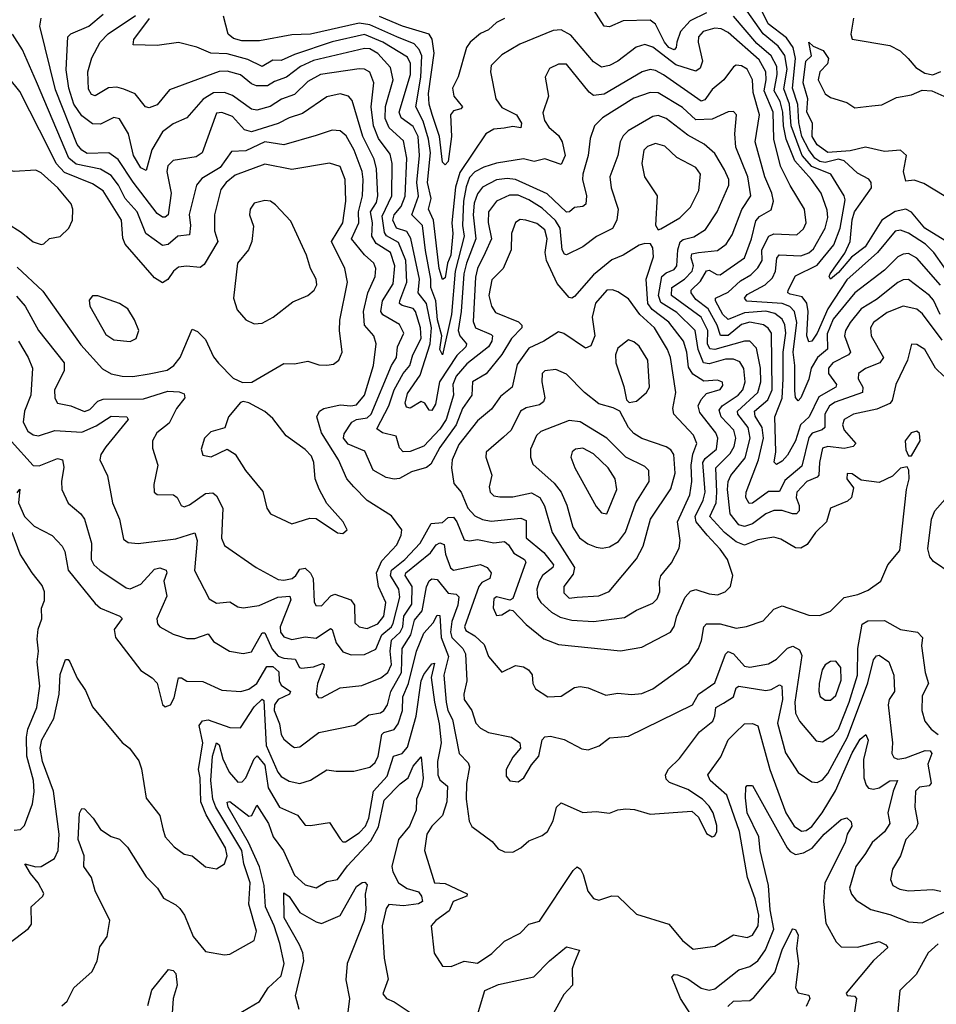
# Model space of a CAD drawing. Extents: x 1603745 to 1745082, y 385868 to 533966.
# Tile 459 of 646: x 1713995 to 1717398, y 455054 to 458709. Entities that reach past the tile are written whole.
import ezdxf

# ---------------------------------------------------------------- set-up
doc = ezdxf.new("R2010")
doc.units = 0

msp = doc.modelspace()

# ---------------------------------------------------------------- linework, layer by layer
at = {"layer": '0CON20XD'}
for points in [[(1716545, 458734.1), (1716484.2, 458705), (1716448.3, 458665), (1716434.2, 458625.8), (1716432.5, 458605), (1716425, 458596.3), (1716405, 458605.1), (1716388.6, 458625), (1716355, 458692.8), (1716335, 458707.5), (1716235.2, 458704.8), (1716185, 458682.7), (1716165, 458684.4), (1716125, 458747.1)], [(1717156.9, 458085), (1717155.5, 458105), (1717147.3, 458117.3), (1717105, 458139.6), (1717055.1, 458185.1), (1717035, 458190.5), (1716985, 458178.9), (1716965, 458182.1), (1716947.2, 458195), (1716925, 458225.4), (1716899, 458275), (1716887.7, 458327.7), (1716883.4, 458393.4), (1716864.2, 458455), (1716874.4, 458564.4), (1716866.6, 458605), (1716841.1, 458641.1), (1716773.8, 458693.8), (1716747, 458747)], [(1713965, 457143.1), (1714045, 457053.8), (1714067.5, 457052.5), (1714135, 457080), (1714154, 457075), (1714158.3, 457048.3), (1714149.7, 456995), (1714151.6, 456965), (1714174.3, 456914.3), (1714222.5, 456875), (1714235.4, 456855), (1714260.9, 456765), (1714260.5, 456705), (1714270, 456685), (1714292.2, 456665), (1714390.3, 456600.3), (1714405, 456596.2), (1714445, 456613.5), (1714495, 456669.1), (1714515, 456674), (1714538.6, 456665), (1714540.9, 456655), (1714529.5, 456625), (1714540.6, 456569.4), (1714504, 456485), (1714506, 456466), (1714514.7, 456454.7), (1714565, 456427.2), (1714615, 456411.5), (1714645, 456411.1), (1714695, 456428.9), (1714715, 456400), (1714774.3, 456365), (1714824.6, 456355.4), (1714855, 456361.8), (1714895, 456432.5), (1714905, 456432.5), (1714932.3, 456372.3), (1714955, 456346.7), (1714975, 456338.3), (1715017.8, 456335), (1715033.9, 456303.9), (1715041.3, 456301.3), (1715085, 456306.7), (1715118.6, 456318.6), (1715124.6, 456314.6), (1715124.2, 456305), (1715113.3, 456276.7), (1715100.2, 456245), (1715095.5, 456205.5), (1715103, 456193), (1715115, 456191.1), (1715185, 456228.5), (1715265, 456237.8), (1715335, 456266.1), (1715361.6, 456285), (1715375.4, 456315), (1715370.8, 456365), (1715374.9, 456405), (1715407.8, 456435), (1715416.7, 456455), (1715421.1, 456495), (1715450.9, 456539.1), (1715451.8, 456605), (1715425.8, 456645), (1715427.8, 456655), (1715520.1, 456729.9), (1715540.5, 456759.5), (1715555, 456767.3), (1715570.3, 456760.3), (1715575.4, 456725), (1715594.3, 456674.3), (1715605, 456665.2), (1715705, 456686.7), (1715730.4, 456675), (1715744.7, 456655), (1715739.6, 456635), (1715711, 456619), (1715699, 456605), (1715645.8, 456455), (1715651.3, 456441.3), (1715685, 456421.9), (1715719.7, 456389.7), (1715735.4, 456345), (1715785, 456286.7), (1715835, 456311.9), (1715865, 456306.7), (1715884.2, 456295), (1715896.9, 456276.9), (1715899.7, 456245), (1715909.4, 456225), (1715955, 456194.8), (1716005, 456197.6), (1716055, 456230), (1716075, 456233.2), (1716105, 456228.5), (1716171.4, 456201.4), (1716215, 456209.1), (1716266.6, 456203.4), (1716305, 456207.8), (1716345.5, 456224.5), (1716478.8, 456321.2), (1716514.7, 456375), (1716525.9, 456404.1), (1716534.2, 456455), (1716545, 456465.9), (1716595, 456466.2), (1716655, 456449.6), (1716693.4, 456456.6), (1716755, 456477.5), (1716795, 456521.1), (1716825, 456533.3), (1716925, 456498.2), (1716965, 456497.5), (1717005, 456513.3), (1717055.7, 456564.3), (1717106.2, 456575), (1717145, 456590.9), (1717191.5, 456625), (1717217.1, 456685), (1717262, 456738), (1717287.1, 456965), (1717296.9, 457005), (1717296, 457036), (1717289.3, 457049.3), (1717265, 457043.8), (1717235, 457014.3), (1717185, 456990.8), (1717119.1, 456999.1), (1717085, 457022.5), (1717066.2, 457023.8), (1717066, 457005), (1717090.8, 456970.8), (1717082.2, 456935), (1717068.1, 456921.9), (1717005, 456895.6), (1716990, 456845), (1716948.9, 456805), (1716918.8, 456761.2), (1716895, 456747.5), (1716875, 456748.8), (1716820.1, 456780.1), (1716795, 456787.7), (1716735, 456777.4), (1716685, 456758.4), (1716655, 456771.1), (1716611.9, 456805), (1716557.5, 456865), (1716579.9, 456915), (1716582.6, 456955), (1716579.1, 457045), (1716632.1, 457097.9), (1716647, 457125), (1716653.6, 457155), (1716646.2, 457185), (1716599.2, 457235), (1716591, 457259), (1716603.2, 457275), (1716661.7, 457315), (1716679.7, 457335), (1716688.2, 457365), (1716683.7, 457413.7), (1716668.3, 457438.3), (1716645, 457448.3), (1716615, 457448.4), (1716555, 457431.4), (1716533.4, 457435), (1716514.1, 457485), (1716503, 457555), (1716435, 457622), (1716375, 457659.4), (1716366.8, 457685), (1716378.9, 457755), (1716395, 457769.2), (1716425, 457781.9), (1716434.8, 457795), (1716437.6, 457855), (1716446.4, 457883.6), (1716457.6, 457892.4), (1716497.3, 457902.7), (1716540.6, 457929.4), (1716584.7, 457995), (1716627.8, 458095), (1716627.6, 458115), (1716611.8, 458151.8), (1716575, 458212.3), (1716536.2, 458246.2), (1716475, 458280.4), (1716395, 458342.4), (1716365, 458352.9), (1716345, 458349.1), (1716253.3, 458296.7), (1716235, 458278.2), (1716223.6, 458255), (1716215, 458204.2), (1716185.8, 458125), (1716190.7, 458085), (1716216.5, 458005), (1716211.6, 457965), (1716195, 457934.1), (1716136.4, 457903.6), (1716085.8, 457865), (1716025, 457836.2), (1716018, 457838), (1716008.7, 457855), (1716000.9, 457935), (1715983.9, 457963.9), (1715935, 458009.4), (1715885, 458040), (1715845, 458057.4), (1715813.2, 458056.8), (1715765.1, 458034.9), (1715735.6, 457995), (1715734.5, 457955.5), (1715746.7, 457895), (1715722.9, 457842.9), (1715694.9, 457785), (1715687.2, 457752.8), (1715678.2, 457588.2), (1715686.5, 457565), (1715745, 457540.7), (1715749.7, 457535), (1715747.1, 457515), (1715734.8, 457495), (1715655, 457431.5), (1715615.7, 457385), (1715602.8, 457355), (1715605.8, 457315), (1715578.5, 457225), (1715555, 457189), (1715495, 457126.1), (1715445, 457105.3), (1715418.8, 457105), (1715405, 457120), (1715392.3, 457162.3), (1715341.9, 457175), (1715320.5, 457190.5), (1715364.7, 457275.3), (1715384.8, 457335.2), (1715418.2, 457395), (1715443.6, 457425), (1715454.7, 457465.3), (1715485.3, 457525), (1715483.4, 457565), (1715464, 457625), (1715455, 457636.3), (1715415, 457647.7), (1715404.8, 457655), (1715405.6, 457665), (1715432.1, 457735), (1715428.5, 457815), (1715401.1, 457881.1), (1715356.5, 457906.5), (1715348.7, 457918.7), (1715340.5, 457979.5), (1715376.3, 458055), (1715377.9, 458175), (1715369.7, 458209.7), (1715327.5, 458267.5), (1715308.5, 458315), (1715300.1, 458385), (1715309, 458475), (1715294.2, 458514.2), (1715275.2, 458525.2), (1715255, 458526), (1715111.1, 458505), (1715065, 458479.4), (1715015, 458431), (1714966.3, 458413.7), (1714925, 458386.3), (1714875, 458372.6), (1714855, 458376.5), (1714785, 458427), (1714755, 458438.7), (1714715, 458437.4), (1714675.8, 458414.2), (1714615.7, 458344.3), (1714565, 458322.8), (1714525, 458292.7), (1714485.3, 458225.3), (1714465, 458149.4), (1714445, 458158.7), (1714417.9, 458205), (1714399.1, 458285), (1714365, 458340.8), (1714345, 458346), (1714295, 458320.8), (1714265, 458322.8), (1714225, 458351.9), (1714195.7, 458395), (1714177.8, 458455), (1714166.9, 458523.1), (1714174.2, 458645), (1714185, 458656.8), (1714251.3, 458685), (1714305, 458728.9)], [(1713990.2, 457515), (1714026.4, 457455), (1714042.1, 457415), (1714035.7, 457315), (1714012.4, 457255), (1714008.4, 457215), (1714025, 457181.2), (1714045, 457167.9), (1714065, 457164.6), (1714125, 457183.8), (1714225, 457177.3), (1714278.9, 457201.1), (1714335, 457236.8), (1714392.9, 457235), (1714397.5, 457225), (1714315, 457123.5), (1714296.4, 457095), (1714291.9, 457075), (1714320.6, 457015), (1714339.5, 456915), (1714365.4, 456855), (1714380.3, 456780.2), (1714397.8, 456767.8), (1714435.3, 456764.7), (1714575, 456781.8), (1714645, 456804.5), (1714653.7, 456775), (1714643.9, 456663.9), (1714698.9, 456558.9), (1714725, 456542.9), (1714775, 456548), (1714805, 456529.6), (1714825, 456525.4), (1714883.9, 456533.9), (1714953.5, 456565), (1714998.3, 456568.3), (1715002, 456555), (1714962.2, 456455), (1714963.4, 456435), (1714975, 456418.4), (1715005, 456408.1), (1715055, 456417.5), (1715095, 456413.2), (1715148.9, 456448.9), (1715155.2, 456445.2), (1715169.3, 456395), (1715195, 456362), (1715225, 456350.8), (1715275, 456352.1), (1715317.6, 456372.4), (1715339.6, 456425), (1715375, 456454.9), (1715381.8, 456468.2), (1715406.1, 456565), (1715402.4, 456595), (1715371.3, 456645), (1715374.9, 456665), (1715425.1, 456704.9), (1715481, 456765), (1715521.9, 456838.1), (1715565, 456842), (1715585, 456860.8), (1715605, 456862.2), (1715618.3, 456845), (1715645, 456778.5), (1715665, 456774.1), (1715695, 456778.8), (1715755, 456766.6), (1715795, 456771.3), (1715809.7, 456759.7), (1715828.8, 456728.8), (1715868.8, 456705), (1715874.1, 456695), (1715825, 456560), (1715815, 456553.8), (1715765, 456566.2), (1715755, 456558.8), (1715752.3, 456525), (1715765, 456497.5), (1715785, 456499.4), (1715815, 456518), (1715825, 456515.8), (1715875, 456463.8), (1715940.1, 456410.1), (1715995, 456389.1), (1716225, 456365.5), (1716305, 456379.6), (1716411.4, 456435), (1716425, 456456), (1716434.8, 456495), (1716465.3, 456565), (1716485, 456587.9), (1716505, 456593.1), (1716555, 456577), (1716585, 456574.3), (1716613.5, 456585), (1716633.1, 456605), (1716641.8, 456645), (1716621.9, 456705), (1716595, 456743.5), (1716546.7, 456795), (1716505.9, 456845), (1716501.9, 456865), (1716532, 456925), (1716539.4, 456955), (1716530.7, 457065), (1716539.6, 457080.4), (1716582, 457115), (1716586.8, 457155), (1716579.6, 457175), (1716520.3, 457250.3), (1716513.5, 457275), (1716525, 457299.4), (1716545, 457321.2), (1716595, 457336.4), (1716605, 457351.2), (1716603.6, 457363.6), (1716585, 457371.2), (1716535, 457366.7), (1716493.3, 457393.3), (1716478.3, 457418.3), (1716471.6, 457475), (1716459.3, 457515), (1716405, 457585.5), (1716342.9, 457632.9), (1716327.2, 457655), (1716320.2, 457745), (1716348.2, 457828.2), (1716345, 457862.5), (1716336.9, 457876.9), (1716315, 457878.1), (1716295, 457871.5), (1716235.2, 457834.8), (1716193, 457817), (1716125, 457761.7), (1716055, 457681.8), (1716045, 457675.4), (1716035, 457677.5), (1715989.7, 457729.7), (1715950.4, 457815), (1715945.5, 457845), (1715953.5, 457895), (1715945, 457928.4), (1715915, 457952), (1715873.8, 457965), (1715853, 457967), (1715835, 457955.6), (1715820.4, 457915), (1715818.8, 457855), (1715789.2, 457785), (1715747.1, 457742.9), (1715737, 457685), (1715745.8, 457645.8), (1715761.4, 457621.4), (1715847, 457587), (1715859.1, 457575), (1715858.6, 457565), (1715820.7, 457525), (1715784.2, 457465.8), (1715726.2, 457393.9), (1715676.1, 457363.9), (1715673.1, 457315), (1715638.4, 457265), (1715615.4, 457205), (1715555, 457120.6), (1715521.6, 457058.4), (1715505, 457046.5), (1715449.3, 457030.7), (1715405, 457006), (1715385, 457003.1), (1715355, 457009.4), (1715306.5, 457036.5), (1715276.7, 457106.7), (1715213.7, 457133.6), (1715196.8, 457155), (1715198.9, 457171.1), (1715227.5, 457215), (1715245, 457224.1), (1715285, 457230.5), (1715299.9, 457245), (1715375.4, 457425), (1715393.3, 457455), (1715398, 457495), (1715420.5, 457545), (1715405, 457577.2), (1715343.4, 457613.4), (1715335.4, 457625.4), (1715341.7, 457665), (1715381.4, 457728.6), (1715387.6, 457795), (1715371.8, 457845), (1715318.3, 457878.3), (1715302.6, 457905), (1715304.7, 457955), (1715296.6, 457995), (1715319.3, 458030.7), (1715324, 458055), (1715319.4, 458155), (1715310.9, 458190.9), (1715269.3, 458275), (1715228.9, 458408.9), (1715215, 458425.5), (1715185, 458433.5), (1715135, 458422.5), (1715045, 458360.2), (1714995, 458344.3), (1714955, 458323.2), (1714855, 458292.3), (1714829.5, 458299.5), (1714785, 458349.1), (1714745, 458364.8), (1714725, 458361.5), (1714672.9, 458215), (1714649.9, 458200.1), (1714565, 458186.2), (1714545, 458166.9), (1714541.7, 458145), (1714557, 458065), (1714546.3, 457985), (1714535, 457975.4), (1714525, 457975.3), (1714505, 457989.3), (1714416.1, 458106.1), (1714360.4, 458190.4), (1714325.3, 458214.7), (1714245, 458212.1), (1714225, 458223.9), (1714208.8, 458245), (1714128.3, 458448.3), (1714069.7, 458685), (1714075, 458714.4)], [(1716515, 457845.1), (1716585, 457852.3), (1716617.8, 457875), (1716639.4, 457910.6), (1716675.6, 458004.4), (1716709, 458055), (1716698.3, 458125), (1716652.9, 458235), (1716649.6, 458285), (1716655.5, 458355), (1716645, 458367.8), (1716625, 458367.3), (1716565, 458339.6), (1716505, 458336.5), (1716455, 458383.3), (1716365, 458437.2), (1716335, 458438.4), (1716275, 458417.2), (1716157.9, 458345), (1716128.2, 458315), (1716112.3, 458267.7), (1716105.3, 458205), (1716085.2, 458134.8), (1716084.3, 458115), (1716098.7, 458055), (1716096, 458024), (1716085, 458015.6), (1716055, 458011.5), (1716035.6, 457995), (1716025, 457994.6), (1715952.9, 458062.9), (1715835.7, 458115.7), (1715805, 458119.5), (1715765, 458113.8), (1715713.1, 458086.9), (1715695, 458062.8), (1715681.7, 458028.3), (1715678.1, 457985), (1715688.8, 457895), (1715653.2, 457805), (1715643.8, 457765), (1715634.3, 457625), (1715623, 457555), (1715628.8, 457535), (1715653.1, 457505), (1715651.3, 457495), (1715618.3, 457461.7), (1715553.8, 457365), (1715538.1, 457281.9), (1715525, 457257.5), (1715515, 457259.2), (1715498.5, 457285), (1715485, 457291.4), (1715445, 457266.2), (1715430.9, 457270.9), (1715425.6, 457285.6), (1715435, 457321.3), (1715481.3, 457388.7), (1715519.1, 457505), (1715523.4, 457565), (1715505.2, 457655.2), (1715474, 457695), (1715479.4, 457745), (1715446.7, 457896.7), (1715432.4, 457922.4), (1715394, 457935), (1715380.5, 457965), (1715384.6, 457985), (1715411.1, 458015), (1715426.5, 458053.5), (1715432.4, 458195), (1715419.5, 458259.5), (1715367.1, 458307.1), (1715351.8, 458341.8), (1715353.2, 458386.8), (1715381.9, 458485), (1715370.9, 458530.9), (1715325, 458582.8), (1715295, 458601.1), (1715275, 458601.8), (1715085, 458557.4), (1715037.2, 458535), (1714984.9, 458495.1), (1714940.9, 458479.1), (1714915, 458463.2), (1714873.5, 458463.5), (1714855, 458470.8), (1714815, 458503.5), (1714765, 458517.5), (1714735, 458516.6), (1714551.6, 458448.4), (1714505, 458393.2), (1714475, 458381.1), (1714462.5, 458385), (1714424, 458434), (1714381.5, 458451.5), (1714355, 458458.6), (1714325, 458455.6), (1714275, 458426), (1714261.1, 458431.1), (1714250.8, 458450.8), (1714248.3, 458515), (1714263.2, 458566.8), (1714293.8, 458625), (1714323.6, 458656.4), (1714425, 458724.8)], [(1717419.2, 457519.2), (1717346.4, 457616.4), (1717325, 457634.2), (1717275, 457645.7), (1717215, 457622.3), (1717165, 457585.3), (1717152.8, 457565), (1717155.3, 457535), (1717201.2, 457455), (1717188.5, 457435), (1717135, 457414.2), (1717109.2, 457395), (1717107.8, 457375), (1717125.2, 457345), (1717123.1, 457325), (1717021.6, 457288.4), (1717001.5, 457275), (1716983.7, 457245), (1716983.8, 457195), (1716974.3, 457185.7), (1716936.5, 457173.5), (1716925, 457157.6), (1716898.2, 457051.8), (1716835, 456998.8), (1716815, 456957), (1716775, 456956.9), (1716715, 456914), (1716702.7, 456912.7), (1716690.4, 456935), (1716691.2, 456955), (1716737.9, 457075), (1716755.8, 457155), (1716751.4, 457195), (1716725, 457237.3), (1716723.3, 457255), (1716772.7, 457297.3), (1716788.3, 457335), (1716786.2, 457545), (1716773.9, 457563.9), (1716756.2, 457576.2), (1716705, 457586.2), (1716675, 457577.8), (1716625, 457536.7), (1716597, 457537), (1716583.6, 457575), (1716550.6, 457635), (1716505, 457670.3), (1716487.1, 457695), (1716488.1, 457705), (1716522.4, 457737.6), (1716545, 457776.9), (1716555, 457779.2), (1716582.4, 457762.4), (1716595, 457761.6), (1716685, 457824.2), (1716711.9, 457895), (1716727.6, 457962.4), (1716741.6, 457978.4), (1716785, 458002.7), (1716793.8, 458035), (1716787.3, 458065), (1716761.2, 458125), (1716725.5, 458255), (1716740.7, 458355), (1716718.3, 458438.3), (1716715.5, 458485), (1716695, 458524.6), (1716675, 458537.8), (1716655, 458540), (1716645, 458534.4), (1716608.8, 458485), (1716565, 458449.5), (1716538.8, 458411.2), (1716525, 458405.8), (1716385, 458503.7), (1716355, 458520.6), (1716335.7, 458524.3), (1716306.2, 458515), (1716165, 458432.4), (1716125, 458427.9), (1716109.5, 458439.5), (1716025, 458543.5), (1715995, 458543.5), (1715961.8, 458528.2), (1715945.5, 458495), (1715958, 458425), (1715936.4, 458363.6), (1715943.4, 458335), (1715959.4, 458309.4), (1715995, 458279.1), (1716009.3, 458255), (1716019.4, 458205), (1716005, 458171.2), (1715945, 458191.7), (1715905, 458182.9), (1715865, 458191.8), (1715765, 458175.9), (1715718.1, 458161.9), (1715685, 458144.5), (1715665, 458122.5), (1715652, 458088), (1715642.8, 458035), (1715639.1, 457945), (1715644.9, 457905), (1715611, 457775), (1715598.4, 457615), (1715565, 457464.4), (1715554.8, 457485), (1715561.4, 457535), (1715545.9, 457594.1), (1715539.8, 457665), (1715521.6, 457715), (1715521.8, 457745), (1715501.6, 457851.5), (1715490.1, 457945), (1715450.6, 457985), (1715476, 458054), (1715469.5, 458105), (1715479.1, 458205), (1715474.4, 458275), (1715455, 458312.3), (1715411.1, 458345), (1715404.2, 458365), (1715445.4, 458505), (1715446.2, 458546.2), (1715435, 458569.8), (1715343.5, 458625), (1715275, 458653.9), (1715155, 458626.3), (1715015, 458580.1), (1714965, 458556.8), (1714935, 458558.1), (1714895, 458534.8), (1714841.5, 458561.5), (1714765, 458582.3), (1714704.2, 458584.2), (1714652.9, 458607.1), (1714585, 458623.7), (1714505, 458612.9), (1714415.8, 458615.8), (1714418.2, 458635), (1714477.4, 458712.6)], [(1715793.8, 458306.1), (1715755, 458301.9), (1715725, 458284.5), (1715628.3, 458141.7), (1715613.3, 458086.7), (1715599.4, 457955), (1715603.3, 457915), (1715595.3, 457835), (1715583.3, 457805), (1715575, 457750), (1715565, 457744.2), (1715552.2, 457785), (1715530.8, 457965), (1715512.8, 458005), (1715522.7, 458045), (1715508.9, 458105), (1715519.8, 458215), (1715513, 458265), (1715492.6, 458332.6), (1715465.4, 458385), (1715484, 458495), (1715488.2, 458575), (1715478.4, 458598.4), (1715458.7, 458618.7), (1715395.5, 458645.5), (1715295, 458690), (1715255, 458695.9), (1715075, 458654.8), (1715005, 458653), (1714885, 458629.8), (1714819.8, 458629.8), (1714789.2, 458639.2), (1714768.9, 458655), (1714751.6, 458721.6)], [(1715526.3, 458356.3), (1715514.9, 458395), (1715513, 458435), (1715533, 458585), (1715526.5, 458636.5), (1715515.4, 458655.4), (1715415.5, 458685), (1715331.1, 458721.1)], [(1715795, 458713.6), (1715765, 458698.4), (1715735, 458670.9), (1715705, 458657.8), (1715667.1, 458625), (1715653.7, 458605), (1715622.8, 458497.2), (1715601.5, 458455), (1715607, 458425), (1715638.8, 458385), (1715632.2, 458377.8), (1715605, 458370.9), (1715594.2, 458355.8), (1715597.8, 458275), (1715585, 458182.5), (1715575, 458170), (1715565, 458180), (1715553.5, 458275), (1715526.3, 458356.3)], [(1717413.2, 457723.2), (1717325, 457823.8), (1717295, 457840.7), (1717275, 457839), (1717255, 457828.4), (1717205, 457778.4), (1717095, 457695.2), (1717015, 457597.1), (1716993, 457543), (1716993.9, 457486.1), (1716956, 457455), (1716932.9, 457415), (1716925, 457374.4), (1716895, 457304.5), (1716885, 457293.5), (1716875, 457305.8), (1716872.2, 457332.2), (1716873, 457425), (1716866.4, 457475), (1716879.5, 457585), (1716870.9, 457625), (1716854.2, 457644.2), (1716825, 457655.5), (1716693.9, 457663.9), (1716685.9, 457675), (1716695, 457688.7), (1716762.5, 457725), (1716789, 457751), (1716801, 457775), (1716806.2, 457823.8), (1716814, 457836), (1716895, 457832.6), (1716925, 457843.8), (1716941.5, 457858.5), (1716984.9, 457935.1), (1716994.5, 457975), (1716992.1, 458002.1), (1716969.8, 458065), (1716934.8, 458115), (1716872.7, 458185), (1716840.1, 458265), (1716829.9, 458315), (1716828.3, 458365), (1716817.5, 458405), (1716795.8, 458445), (1716806.9, 458505), (1716805.5, 458535), (1716785, 458575.2), (1716730.8, 458620.8), (1716645, 458722)], [(1717465, 457735.3), (1717388.3, 457845), (1717357.8, 457875), (1717295, 457915.9), (1717265, 457927.5), (1717245, 457923.3), (1717179.1, 457845), (1717065, 457743.4), (1716994.4, 457635), (1716955, 457545.6), (1716935, 457515.8), (1716925, 457512.9), (1716917.3, 457535), (1716922.3, 457625), (1716917.1, 457657.1), (1716900.2, 457680.2), (1716855, 457689.8), (1716846.2, 457695), (1716847.2, 457705), (1716875, 457758), (1716955, 457797.4), (1717016.8, 457873.2), (1717040.2, 457935), (1717059.7, 458039.7), (1717055.7, 458055), (1717005.8, 458135), (1716935, 458163.6), (1716900.1, 458205), (1716892, 458225), (1716859.2, 458315), (1716852.4, 458395), (1716831.9, 458451.9), (1716843.8, 458525), (1716835.9, 458575.9), (1716810.7, 458610.7), (1716755, 458656), (1716695, 458740.2)], [(1717090.6, 458715), (1717080.7, 458655), (1717085, 458637.1), (1717225, 458613.6), (1717263.3, 458593.3), (1717293.3, 458565), (1717321.9, 458531.9), (1717355, 458510), (1717385.3, 458504.7), (1717415, 458516.9)], [(1717412.4, 457615), (1717387.6, 457667.6), (1717372.4, 457685), (1717295, 457744.2), (1717275, 457743.7), (1717255, 457733.2), (1717175, 457669.6), (1717118.6, 457635), (1717078.4, 457585), (1717060.5, 457555), (1717056.7, 457535), (1717078.8, 457475), (1717071.8, 457465), (1717013.1, 457435), (1716996.9, 457415), (1716997.9, 457395), (1717026.6, 457355), (1717024.7, 457345), (1716961.5, 457308.5), (1716925.3, 457234.7), (1716893.7, 457205), (1716874.5, 457145.5), (1716845, 457092.5), (1716825, 457069.4), (1716805, 457057.9), (1716796.3, 457066.3), (1716801.4, 457105), (1716798, 457235), (1716826, 457304), (1716829.7, 457375), (1716829.2, 457475), (1716838.9, 457545), (1716835.5, 457575.5), (1716825, 457597), (1716798, 457618), (1716765, 457627.4), (1716685, 457620.6), (1716625, 457596.1), (1716604.9, 457614.9), (1716577.4, 457665), (1716578.2, 457675), (1716625, 457697.9), (1716670.7, 457739.3), (1716708.9, 457761.1), (1716735, 457787.6), (1716751.2, 457815), (1716750.3, 457855), (1716776.3, 457905), (1716795, 457913.8), (1716879.6, 457910.4), (1716905, 457932.1), (1716914.7, 457955), (1716908.8, 458005), (1716855, 458093.1), (1716819.6, 458165), (1716794.8, 458265), (1716792.4, 458365), (1716758.7, 458445), (1716766.4, 458485), (1716764.4, 458515), (1716739.7, 458559.7), (1716625, 458661.1), (1716598.6, 458675), (1716575, 458677), (1716532.5, 458665), (1716514.5, 458645.5), (1716513.3, 458625), (1716529.5, 458555), (1716521.6, 458528.4), (1716505, 458517.2), (1716431.1, 458541.1), (1716345, 458607), (1716315, 458616.1), (1716283.3, 458606.7), (1716215.4, 458555), (1716185, 458538.9), (1716155, 458532.1), (1716125, 458552), (1716041, 458651), (1716005, 458670.8), (1715975, 458669.2), (1715851.8, 458618.2), (1715785, 458577.9), (1715745, 458538.6), (1715742.5, 458515), (1715762, 458415), (1715785, 458382.9), (1715839.6, 458355), (1715857.8, 458325), (1715855, 458307.1), (1715825, 458312.7), (1715793.8, 458306.1)], [(1714712.4, 456952.4), (1714725, 456941.5), (1714748.8, 456895), (1714744, 456784), (1714755, 456757.1), (1714872.5, 456675), (1714955, 456631.2), (1714975, 456628.3), (1715006.1, 456633.9), (1715020.3, 456645), (1715035, 456669.6), (1715055, 456672.2), (1715074.2, 456654.2), (1715084, 456635), (1715088.3, 456548.3), (1715094, 456534), (1715115, 456532.9), (1715149.6, 456570.4), (1715164.2, 456575.8), (1715224.8, 456554.8), (1715237.3, 456535), (1715239.3, 456469.3), (1715254.8, 456454.8), (1715285, 456448.4), (1715325, 456466.3), (1715346.4, 456495), (1715354.3, 456545), (1715327.2, 456605), (1715319.5, 456655), (1715339.9, 456700.1), (1715395, 456760), (1715411.4, 456795), (1715414, 456815), (1715375, 456867.5), (1715285, 456924), (1715235.2, 456975.2), (1715208.9, 457005), (1715177.9, 457075), (1715115.5, 457175.5), (1715097.5, 457235), (1715107.3, 457255), (1715123.8, 457265), (1715185, 457278.7), (1715224.8, 457274.8), (1715245, 457279.6), (1715275.2, 457315), (1715308.9, 457425), (1715317.8, 457505), (1715309.7, 457535), (1715274.7, 457575), (1715270.8, 457625), (1715286.8, 457695), (1715314.7, 457755), (1715317.5, 457785), (1715310, 457805), (1715275, 457836.4), (1715226.6, 457895), (1715254.3, 457955), (1715253, 457995), (1715267.4, 458055), (1715269.5, 458115), (1715266, 458145), (1715236.1, 458225), (1715207.3, 458277.3), (1715185, 458295.9), (1715155, 458298.4), (1715095, 458278.3), (1714975, 458244.4), (1714905, 458255.1), (1714835, 458222.1), (1714780.7, 458219.3), (1714739.6, 458160.4), (1714671.1, 458118.9), (1714650.8, 458095), (1714624.4, 457985.6), (1714629, 457945), (1714625, 457910.6), (1714581.4, 457905), (1714546.1, 457873.9), (1714525, 457870.3), (1714462.8, 457915), (1714430.6, 457995), (1714386.8, 458045), (1714361.8, 458095), (1714335, 458131), (1714295, 458154), (1714205, 458172.1), (1714177, 458195), (1714057.7, 458477.7), (1714005, 458596.5), (1713968.4, 458655)], [(1717426.7, 458055), (1717351.1, 458101.1), (1717315, 458112.5), (1717285, 458109.2), (1717275.7, 458145.7), (1717287.5, 458205), (1717265, 458224.4), (1717205, 458218.9), (1717135, 458236.1), (1717077.9, 458222.1), (1716995, 458216.4), (1716955, 458244.8), (1716936.5, 458275), (1716937.5, 458325), (1716917.5, 458365), (1716920.5, 458415), (1716903.4, 458475), (1716913.8, 458555), (1716933.8, 458575), (1716924.1, 458625.9), (1716941.1, 458611.1), (1716977.5, 458595), (1716997.3, 458565), (1716993.1, 458545), (1716965.8, 458515), (1716958.6, 458485), (1716985, 458433.3), (1717005, 458420), (1717065, 458401.2), (1717095, 458381.1), (1717158.6, 458388.6), (1717195, 458393.1), (1717250, 458420), (1717305, 458429.9), (1717345, 458446.8), (1717381.1, 458445), (1717425, 458425.2)], [(1713985, 457789.7), (1714081, 457701), (1714222, 457502), (1714302.8, 457412.8), (1714335, 457394.7), (1714375, 457385.8), (1714415, 457383.9), (1714475, 457394.2), (1714542.5, 457407.5), (1714567.3, 457425), (1714591.2, 457455), (1714635, 457560), (1714655, 457551.5), (1714685, 457521.1), (1714715, 457456.7), (1714733.5, 457433.5), (1714787.7, 457377.7), (1714821.7, 457361.7), (1714856.9, 457363.1), (1714975, 457432.9), (1715015, 457431.4), (1715065, 457440.6), (1715105, 457427.9), (1715135, 457426.2), (1715159.5, 457430.5), (1715180, 457445), (1715192.2, 457475), (1715182.2, 457555), (1715183.7, 457593.6), (1715212.4, 457735), (1715201.9, 457785), (1715152, 457885), (1715194.4, 457955), (1715205.7, 458035), (1715203.5, 458115), (1715184.1, 458164.1), (1715145, 458176.6), (1715005, 458153.1), (1714905, 458172.4), (1714795, 458131.2), (1714760.8, 458105), (1714741, 458079), (1714718.1, 457985), (1714718.1, 457925), (1714730.3, 457885), (1714679.6, 457800.4), (1714665, 457789.2), (1714614.4, 457794.4), (1714585, 457789.6), (1714565.8, 457775), (1714545, 457743.8), (1714525, 457731.8), (1714495, 457750), (1714385.9, 457875.9), (1714378.2, 457898.2), (1714372.5, 457965), (1714305, 458073.2), (1714265, 458100), (1714161.6, 458141.6), (1714130.1, 458175), (1714105, 458225.3), (1713995, 458441.9), (1713955, 458492.9)], [(1716365, 457928.8), (1716375, 457932), (1716445, 457973.8), (1716485, 458012.9), (1716515.9, 458075), (1716522.4, 458135), (1716505, 458159.7), (1716435, 458197.8), (1716389.3, 458239.3), (1716355, 458249.2), (1716325, 458237.5), (1716312.4, 458225), (1716304.2, 458175), (1716314.6, 458125), (1716361.5, 458055), (1716355.8, 457945.8), (1716365, 457928.8)], [(1714075, 457874), (1714085, 457876.2), (1714105, 457896), (1714145, 457904), (1714176.9, 457935), (1714190.5, 457965), (1714192.2, 458005), (1714185.5, 458025), (1714136.1, 458085), (1714075, 458140), (1714055, 458150.4), (1713975, 458144.8), (1713785, 458198.3), (1713725, 458210.5), (1713708.8, 458205), (1713710, 458195), (1713749.4, 458149.4), (1713770.6, 458105), (1713837.6, 458047.6), (1713897.8, 457985), (1714000, 457920), (1714045, 457884.3), (1714075, 457874)], [(1717445, 457878.7), (1717355, 457935.5), (1717305, 457994.7), (1717285, 458005.6), (1717245, 457996.3), (1717196, 457964), (1717133.1, 457865), (1717083.1, 457826.9), (1717035, 457770), (1717005, 457745.8), (1716999.5, 457755), (1717003.1, 457765), (1717057.5, 457842.5), (1717077.9, 457885), (1717085, 457965.7), (1717093.7, 457995), (1717156.9, 458085)], [(1714865, 457580), (1714895, 457581.9), (1714935.3, 457604.7), (1715008.9, 457661.1), (1715065, 457684.5), (1715088.2, 457705), (1715098, 457725), (1715095.3, 457745), (1715074.6, 457785), (1715059.6, 457835), (1715000.9, 457960.9), (1714945, 458022), (1714925.5, 458035.5), (1714905, 458037.8), (1714865, 458027.1), (1714850.8, 458005), (1714848, 457985), (1714862.7, 457942.7), (1714856.5, 457885), (1714844.6, 457855), (1714803.1, 457805), (1714789.1, 457675), (1714802.3, 457632.3), (1714835, 457594.2), (1714865, 457580)], [(1717425, 457385.9), (1717394.6, 457415), (1717355, 457484.5), (1717325, 457503.1), (1717305.9, 457504.1), (1717290.6, 457445), (1717247.3, 457355), (1717233.8, 457295), (1717225, 457283.9), (1717176.7, 457263.3), (1717090.8, 457245), (1717055.4, 457225), (1717050, 457205), (1717056.1, 457185), (1717099.4, 457135), (1717088.8, 457125), (1717055, 457117), (1716995, 457124.3), (1716975, 457117.7), (1716963.7, 457065), (1716961.6, 457018.4), (1716955, 457010), (1716917.1, 456995), (1716879.3, 456955), (1716876.9, 456935), (1716888.1, 456905), (1716888.4, 456885), (1716878.6, 456875), (1716864, 456874), (1716825, 456887.4), (1716795, 456887.1), (1716765, 456874.8), (1716715, 456837.5), (1716685, 456827.1), (1716665, 456833.3), (1716632.3, 456875), (1716622.8, 456965), (1716625.1, 456994.9), (1716635, 457017.2), (1716687.7, 457082.3), (1716706.8, 457155), (1716699.6, 457195), (1716660.7, 457245), (1716659.6, 457255), (1716735.1, 457325), (1716745.9, 457365), (1716745.4, 457415), (1716729.8, 457489.8), (1716705.2, 457515.2), (1716685, 457515.6), (1716575, 457483.9), (1716557.5, 457487.5), (1716548.7, 457505), (1716549.5, 457555), (1716524.2, 457604.1), (1716415.2, 457685), (1716416.3, 457715), (1716463.4, 457745), (1716491.3, 457775), (1716495.8, 457795), (1716487.6, 457825), (1716489.8, 457840.2), (1716515, 457845.1)], [(1716125, 456474.8), (1716240.5, 456489.5), (1716285, 456517.3), (1716345, 456543.2), (1716360.8, 456559.2), (1716370.8, 456585), (1716369.7, 456625), (1716375.2, 456644.8), (1716415, 456693.1), (1716443.4, 456746.6), (1716447.3, 456775), (1716436.5, 456845), (1716482.8, 456945), (1716489.9, 456995), (1716487.9, 457055), (1716494, 457096), (1716508.6, 457135), (1716496.6, 457166.6), (1716422.7, 457245), (1716419.5, 457265), (1716430.3, 457325), (1716410.6, 457455), (1716399.4, 457485), (1716352.1, 457565), (1716297.4, 457615), (1716255, 457672.5), (1716215, 457698.9), (1716195, 457706.2), (1716175, 457704.6), (1716133, 457657), (1716120, 457605), (1716130, 457535), (1716115, 457498.6), (1716095, 457490), (1716015, 457544.4), (1715995, 457550.6), (1715941.1, 457515), (1715885, 457489.7), (1715841.3, 457428.7), (1715822.5, 457345), (1715779.4, 457310.6), (1715746.8, 457263.2), (1715695, 457219.2), (1715625, 457131.9), (1715600.4, 457075), (1715598.4, 457045), (1715607.1, 456987.1), (1715634.3, 456954.3), (1715658.4, 456895), (1715685, 456867.4), (1715713.5, 456853.5), (1715745, 456847.3), (1715855, 456858.1), (1715875, 456850), (1715875.3, 456785), (1715941.2, 456731.2), (1715976.3, 456685), (1715974.2, 456675), (1715935.3, 456645), (1715922.8, 456622.8), (1715914.7, 456595), (1715917.2, 456565), (1715930, 456545), (1715969.3, 456509.3), (1716000.9, 456490.9), (1716045, 456479.2), (1716125, 456474.8)], [(1713982.9, 457682.9), (1714014.8, 457645), (1714064.5, 457554.5), (1714159.4, 457435), (1714160, 457405), (1714124.7, 457335), (1714125, 457303.3), (1714135.3, 457285.3), (1714185, 457275.7), (1714235, 457254.3), (1714255, 457262.2), (1714285, 457292.3), (1714305, 457300.6), (1714455, 457300.9), (1714545, 457329.5), (1714587.4, 457327.4), (1714605, 457320), (1714607.9, 457305), (1714577.1, 457265), (1714549.2, 457210.8), (1714504, 457175), (1714488.2, 457145), (1714487.8, 457117.8), (1714507.6, 457055), (1714493.5, 456983.5), (1714494.3, 456955), (1714505.7, 456945.7), (1714566.2, 456945), (1714580, 456935), (1714594.4, 456905), (1714605, 456900.9), (1714625, 456907.5), (1714685, 456950.4), (1714712.4, 456952.4)], [(1714405, 457514), (1714426.7, 457525), (1714436.7, 457555), (1714421.2, 457595), (1714396.2, 457635), (1714365, 457655.7), (1714285, 457684.3), (1714265, 457684), (1714252.9, 457667.1), (1714255.6, 457645), (1714315, 457540), (1714345, 457520), (1714405, 457514)], [(1716257.7, 457287.7), (1716285, 457293.1), (1716321.9, 457325), (1716332.7, 457345), (1716327.2, 457445), (1716295, 457496.7), (1716275, 457513.3), (1716255, 457520), (1716215, 457488.9), (1716206.7, 457465), (1716207.8, 457435), (1716237.1, 457347.1), (1716247.1, 457297.1), (1716257.7, 457287.7)], [(1716035, 456561.7), (1716065, 456564.8), (1716145, 456570), (1716183.4, 456586.6), (1716285, 456707.1), (1716309.3, 456755), (1716336.7, 456855), (1716412.3, 456967.7), (1716428.3, 457025), (1716422.8, 457095), (1716412.2, 457112.2), (1716395, 457123.6), (1716305, 457154.7), (1716275, 457172.9), (1716255.5, 457195), (1716223.3, 457255), (1716198.2, 457268.2), (1716145, 457282.3), (1716091.3, 457325), (1716025, 457392.9), (1715985, 457410.8), (1715945, 457405.9), (1715934.3, 457395.7), (1715933.8, 457365), (1715944.7, 457305.3), (1715939.9, 457290.1), (1715925, 457279.5), (1715875, 457268.4), (1715854.2, 457255.8), (1715820, 457185), (1715791.3, 457158.7), (1715726.4, 457103.6), (1715725.6, 457085), (1715748.1, 457018.1), (1715738.2, 456975), (1715741.6, 456955), (1715755, 456941.6), (1715777.4, 456937.4), (1715825, 456938.1), (1715895, 456952.3), (1715926.3, 456935), (1715943.7, 456903.7), (1715971.1, 456805), (1716054.4, 456675), (1716050, 456650), (1716015.3, 456605), (1716015, 456580.8), (1716035, 456561.7)], [(1715195, 456801.2), (1715210, 456815), (1715196, 456845), (1715135, 456912.5), (1715106.2, 456966.2), (1715092.4, 457005), (1715086.3, 457065), (1715078.1, 457088.1), (1715055, 457112.8), (1714983.7, 457163.7), (1714935, 457228.2), (1714905, 457253.8), (1714845, 457286.5), (1714825, 457291.4), (1714815, 457287.5), (1714770, 457235), (1714756.6, 457193.4), (1714705, 457179.4), (1714680.9, 457155), (1714668.8, 457115), (1714675, 457092.2), (1714705.6, 457085.6), (1714765, 457114), (1714795, 457095.8), (1714833.6, 457035), (1714897.6, 456957.6), (1714911.8, 456895), (1714925.8, 456875), (1715005, 456836.9), (1715071.8, 456858.2), (1715095, 456856.9), (1715175, 456804), (1715195, 456801.2)], [(1716156.7, 456746.7), (1716185, 456751.4), (1716217.8, 456772.2), (1716244, 456806), (1716282.1, 456915), (1716331.3, 456995), (1716330.3, 457035), (1716315, 457050.7), (1716245, 457084.8), (1716174.7, 457155), (1716075, 457215.9), (1716035, 457221.2), (1715930, 457180), (1715913.6, 457165), (1715891.6, 457115), (1715890.9, 457085), (1715899.4, 457059.4), (1715978.6, 456988.6), (1716005.1, 456955.1), (1716026.1, 456906.1), (1716048.1, 456825), (1716073.1, 456785), (1716103.4, 456763.4), (1716135, 456750.4), (1716156.7, 456746.7)], [(1717305, 457090), (1717337.5, 457145), (1717335, 457172.5), (1717325, 457181.2), (1717304, 457175), (1717282.5, 457145), (1717285, 457112.5), (1717295, 457090), (1717305, 457090)], [(1716175, 456874), (1716212, 456965), (1716205.3, 457005), (1716179.4, 457045), (1716125, 457097.2), (1716085, 457118.2), (1716058.6, 457115), (1716045.9, 457104.1), (1716041.1, 457085), (1716055.9, 457045), (1716135, 456901.4), (1716155, 456878), (1716175, 456874)], [(1713985, 456952.5), (1713995, 456966.2), (1713990, 456915), (1714012.9, 456865), (1714049.2, 456829.2), (1714115, 456793.5), (1714152.2, 456755), (1714162.2, 456735), (1714175.2, 456665), (1714275, 456541.5), (1714295, 456524.1), (1714366.2, 456495), (1714375, 456486.2), (1714346.1, 456445), (1714350.8, 456415), (1714445, 456292.5), (1714486.1, 456266.1), (1714505, 456246), (1714525, 456166.2), (1714535, 456158), (1714554.4, 456165.6), (1714568.9, 456191.1), (1714585, 456265.4), (1714595, 456266.2), (1714615, 456253.6), (1714675, 456252.1), (1714745, 456219.7), (1714815.4, 456215.4), (1714845, 456223.3), (1714875, 456244.8), (1714912.4, 456307.6), (1714935, 456308.1), (1714957.5, 456287.5), (1714957.6, 456255), (1714965, 456238.3), (1715000.6, 456215), (1714996.5, 456205), (1714955, 456185.2), (1714941.2, 456165), (1714939.5, 456145), (1714960, 456095), (1714965.3, 456055.3), (1714975, 456038.1), (1715005, 456013.1), (1715015, 456006.9), (1715035, 456009.4), (1715105, 456062.8), (1715239.5, 456090.5), (1715291.1, 456128.9), (1715334.2, 456135.8), (1715347.3, 456145), (1715360.2, 456165), (1715372.7, 456215), (1715411.9, 456285), (1715415.1, 456374.9), (1715446.7, 456425), (1715460.7, 456479.3), (1715488.9, 456515), (1715505, 456602.9), (1715514.8, 456625.2), (1715525, 456633.5), (1715545, 456631.2), (1715585, 456580), (1715615.7, 456575.7), (1715625, 456565.8), (1715622, 456535), (1715599.5, 456475), (1715593.9, 456435), (1715599.5, 456415), (1715639.6, 456375), (1715650, 456355), (1715654.7, 456255), (1715643.7, 456205), (1715645.2, 456185), (1715673.1, 456145), (1715687.9, 456097.9), (1715705, 456078.9), (1715735, 456062.9), (1715821.2, 456045), (1715852, 456025), (1715854.2, 456005), (1715825, 455970.8), (1715800.9, 455925), (1715800.8, 455900.8), (1715815, 455883.1), (1715845, 455879.5), (1715866.7, 455895), (1715895, 455942.9), (1715922.5, 455975), (1715934.3, 456035), (1715945, 456047.1), (1715965, 456049.1), (1716016.2, 456036.2), (1716082.2, 456002.2), (1716105, 455997.8), (1716146.7, 456013.3), (1716185, 456042.5), (1716215, 456045.4), (1716255, 456049.6), (1716492.5, 456165), (1716514.9, 456205.1), (1716575, 456247.3), (1716615, 456353.3), (1716625, 456363.5), (1716645, 456354.8), (1716685, 456309.2), (1716705, 456304.7), (1716775, 456317.8), (1716805, 456335.3), (1716845, 456376), (1716865, 456382.7), (1716890.1, 456370.1), (1716898.3, 456348.3), (1716872.6, 456175), (1716874.5, 456134.5), (1716889.2, 456105), (1716951.7, 456031.7), (1716975, 456027.5), (1717015, 456052.9), (1717034, 456075), (1717074.7, 456175), (1717105.4, 456275), (1717106.1, 456375), (1717121.9, 456465), (1717142.9, 456477.1), (1717205, 456478.4), (1717265, 456444.5), (1717327.5, 456435), (1717346, 456415), (1717342.9, 456385), (1717356.2, 456285), (1717369.2, 456245), (1717345, 456198.8), (1717343.5, 456145), (1717354.7, 456105), (1717379.1, 456075), (1717405, 456055.9)], [(1717452.5, 456652.5), (1717387, 456697), (1717373.9, 456715), (1717366.6, 456745), (1717379.7, 456855), (1717392.5, 456885), (1717431.1, 456928.9)], [(1713975, 455700), (1713997.8, 455702.2), (1714012.5, 455717.5), (1714042, 455798), (1714048.1, 455841.9), (1714046.6, 455885), (1714021.7, 455975), (1714020.5, 456045), (1714025.2, 456075), (1714058.4, 456155), (1714070.3, 456235), (1714060, 456325), (1714064.4, 456365), (1714059.7, 456409.7), (1714063.8, 456446.2), (1714077.3, 456485), (1714075.4, 456524.6), (1714087, 456553), (1714087.2, 456585), (1714078.5, 456608.5), (1714041, 456655), (1713996.8, 456725), (1713966.8, 456805)], [(1713955, 455280), (1714028, 455335), (1714038.7, 455351.3), (1714038, 455415), (1714080.8, 455455), (1714084.4, 455465), (1714063.5, 455505), (1714035, 455539.8), (1714014.4, 455575.6), (1714055, 455563.9), (1714075, 455565.2), (1714124.2, 455595), (1714137.9, 455625), (1714141.2, 455685), (1714120.5, 455845), (1714079, 455955), (1714071.5, 456005), (1714076.6, 456035), (1714121.6, 456115), (1714141.5, 456205), (1714145, 456277.5), (1714165, 456333.3), (1714175, 456333.3), (1714181.2, 456325), (1714208, 456265), (1714239.1, 456219.1), (1714265, 456157.5), (1714375.5, 456025.5), (1714402.5, 456005), (1714437.3, 455957.3), (1714447.7, 455927.7), (1714465, 455819.2), (1714514.6, 455755), (1714526.7, 455705), (1714535.5, 455675), (1714568.3, 455638.3), (1714605, 455610.6), (1714635, 455604.3), (1714685, 455564.4), (1714725, 455556.9), (1714755, 455575.8), (1714765.2, 455605), (1714759.2, 455635), (1714687.5, 455757.5), (1714667.4, 455805), (1714665.1, 455894.9), (1714658.9, 455925), (1714674.8, 456025), (1714661.6, 456088.4), (1714674.1, 456105.9), (1714695, 456109.4), (1714775, 456081.8), (1714815, 456080.5), (1714865, 456157.8), (1714895, 456186.2), (1714901.1, 456181.1), (1714910.4, 456015), (1714952.9, 455915), (1714965, 455898.8), (1714995, 455881.6), (1715035, 455872.9), (1715075, 455885.3), (1715135, 455924.4), (1715169.6, 455919.6), (1715235, 455918.9), (1715295, 455933.8), (1715315, 455950.9), (1715326.1, 455975), (1715339.4, 456055), (1715347, 456063), (1715385, 456073.3), (1715399.6, 456095), (1715416.6, 456145), (1715417, 456195), (1715438.5, 456245), (1715467.7, 456365), (1715495, 456431.1), (1715530.3, 456469.7), (1715545, 456498.5), (1715555, 456497.5), (1715560.1, 456415), (1715586.7, 456345), (1715570, 456275), (1715577.9, 456175), (1715584.3, 456145), (1715601.1, 456111.1), (1715626, 455985), (1715659.6, 455949.6), (1715665.2, 455935.2), (1715653.7, 455873.7), (1715652.7, 455815), (1715664, 455734), (1715674, 455714), (1715748.3, 455658.3), (1715771.5, 455631.5), (1715795, 455620), (1715825, 455618.1), (1715855, 455634.3), (1715885, 455660.5), (1715935, 455680.6), (1715954.3, 455695), (1715975.4, 455735), (1715988.2, 455785), (1716005, 455801.9), (1716085, 455765.6), (1716135, 455768.9), (1716185, 455763.1), (1716215, 455775.6), (1716245, 455779.4), (1716276.7, 455776.7), (1716335, 455759.2), (1716490.3, 455770.3), (1716515, 455748.8), (1716545, 455688), (1716565, 455676), (1716575, 455678.8), (1716583.1, 455695), (1716582.5, 455717.5), (1716568.7, 455765), (1716555, 455789.4), (1716529.4, 455815), (1716475, 455851.1), (1716407.3, 455877.3), (1716395, 455890), (1716392.5, 455905), (1716403, 455927), (1716443.9, 455966.1), (1716519.1, 456065), (1716567.5, 456105), (1716576, 456124), (1716578.7, 456155), (1716608, 456172), (1716644.2, 456195), (1716655, 456228.5), (1716664.8, 456235.2), (1716765, 456218.5), (1716785, 456222.4), (1716815, 456239.1), (1716824.6, 456234.6), (1716826.7, 456185), (1716808, 456098), (1716837.8, 455987.8), (1716884.8, 455914.8), (1716935, 455879.2), (1716955, 455876.8), (1716975, 455886.6), (1716995, 455910.9), (1717068.2, 456045), (1717143.4, 456246.6), (1717165, 456332.5), (1717175, 456347.3), (1717185, 456349.5), (1717220.8, 456325), (1717239.8, 456275), (1717242.1, 456215), (1717222.8, 456185), (1717219.5, 456165), (1717235.3, 456025), (1717232.1, 455985), (1717239.8, 455969.8), (1717254.3, 455964.3), (1717285, 455968.4), (1717355.8, 455995.8), (1717375.1, 455995.1), (1717381.4, 455985), (1717366.8, 455945), (1717378.9, 455875), (1717371.4, 455865), (1717335, 455859.7), (1717320, 455845), (1717318.2, 455785), (1717329.3, 455725), (1717321.1, 455705), (1717283.9, 455666.1), (1717264.7, 455605), (1717235.3, 455555), (1717227.3, 455517.3), (1717236.5, 455495), (1717261.7, 455481.7), (1717295, 455474.7), (1717385, 455479.7), (1717415, 455474.2)], [(1714151.7, 455048.3), (1714170.6, 455065), (1714195.8, 455115), (1714264, 455176), (1714282.7, 455215), (1714292.9, 455267.1), (1714320, 455305), (1714329.4, 455365), (1714275.4, 455475), (1714261.8, 455525), (1714232.8, 455565), (1714234, 455605), (1714212, 455665), (1714216.7, 455763.3), (1714225, 455781.2), (1714235, 455779.2), (1714268.1, 455745), (1714295, 455702.5), (1714335, 455676.2), (1714365, 455666.2), (1714395, 455637.1), (1714465, 455526.4), (1714506.1, 455485), (1714528.3, 455448.3), (1714575, 455422.9), (1714588.8, 455408.8), (1714606.7, 455385), (1714638.7, 455305), (1714685, 455249.6), (1714755, 455237.1), (1714775, 455240), (1714865, 455291.1), (1714874.1, 455325), (1714845.7, 455425), (1714851.1, 455505), (1714827.6, 455575), (1714819.8, 455625), (1714723.1, 455785), (1714712.4, 455815), (1714703.9, 455885), (1714710.1, 455975), (1714725, 456024.3), (1714735, 456017.3), (1714749.5, 455965), (1714772.2, 455915), (1714805, 455878.2), (1714820.8, 455879.1), (1714835, 455894.6), (1714865, 455964.4), (1714876, 455976), (1714905, 455941.2), (1714917.3, 455857.3), (1714959.5, 455785), (1715026, 455756), (1715055, 455719.2), (1715075, 455716.9), (1715145, 455728.9), (1715185, 455667.5), (1715195, 455657.1), (1715205, 455656.7), (1715255, 455689.8), (1715278.3, 455715), (1715291, 455745), (1715308.7, 455845), (1715359.5, 455900.5), (1715382.1, 455975), (1715415, 455984.8), (1715435, 456008), (1715467.1, 456122.9), (1715485.9, 456254.1), (1715495, 456277.5), (1715525, 456317.5), (1715535, 456320), (1715523, 456267), (1715534.3, 456175.7), (1715552, 456095), (1715559.1, 456025), (1715555, 455998.5), (1715545.5, 455955.5), (1715547.3, 455905), (1715555, 455887.1), (1715583.1, 455863.1), (1715580.4, 455805), (1715564.1, 455755), (1715525.5, 455715), (1715506.1, 455685), (1715497.9, 455625), (1715534.4, 455505), (1715575, 455502.3), (1715655.7, 455464.3), (1715654.4, 455455), (1715604.4, 455435.6), (1715589.5, 455400.5), (1715539.5, 455365), (1715522.1, 455345), (1715534.1, 455244.1), (1715565, 455195.7), (1715596.4, 455193.6), (1715645.5, 455214.5), (1715695, 455206.5), (1715747.6, 455242.4), (1715795, 455288.1), (1715852.6, 455317.4), (1715885, 455351.1), (1715925, 455362.5), (1716050.1, 455549.9), (1716065, 455564.4), (1716076.2, 455555), (1716087.2, 455535), (1716103.4, 455473.4), (1716125, 455446.2), (1716145, 455440), (1716193.2, 455456.8), (1716215, 455455.8), (1716285, 455388.8), (1716405, 455350.8), (1716455, 455290.8), (1716495, 455258.1), (1716575, 455269.4), (1716645, 455311.1), (1716695, 455301.2), (1716715, 455310), (1716736, 455345), (1716738.2, 455385), (1716725.2, 455445), (1716696.9, 455525), (1716666.5, 455695), (1716619.9, 455829.9), (1716558.6, 455885), (1716549.7, 455905), (1716598.2, 455971.8), (1716624.7, 456035), (1716650.2, 456059.8), (1716685, 456094.5), (1716715, 456096.4), (1716735, 456087.1), (1716779.5, 455925), (1716839.3, 455765), (1716869.5, 455715), (1716896.6, 455696.6), (1716915, 455699.4), (1716935, 455714), (1716974.2, 455765), (1717023.4, 455846.6), (1717085, 455987.8), (1717115, 456037.9), (1717135.6, 456055.6), (1717144.7, 456034.7), (1717127.3, 455962.7), (1717128.2, 455895), (1717137.2, 455867.2), (1717146.5, 455856.5), (1717165, 455852), (1717185, 455857.8), (1717225, 455883.3), (1717254, 455885), (1717237.5, 455845), (1717217.1, 455765), (1717224.7, 455725), (1717205, 455694), (1717159.7, 455655), (1717135, 455613.2), (1717098.9, 455565), (1717075.9, 455485), (1717082.9, 455462.9), (1717099.7, 455439.8), (1717155, 455405.9), (1717225, 455387.3), (1717295, 455359.5), (1717345, 455355.8), (1717475, 455421)], [(1716985, 456182.9), (1717005, 456183.1), (1717025, 456200), (1717045, 456256.7), (1717043.8, 456303.8), (1717025, 456327.8), (1717005, 456326.4), (1716985, 456313.5), (1716974.2, 456295), (1716962.4, 456245), (1716961.1, 456215), (1716966.8, 456196.8), (1716985, 456182.9)], [(1714960.6, 455279.4), (1714939.9, 455345), (1714907, 455415), (1714902.3, 455495), (1714885, 455564.1), (1714844.4, 455654.4), (1714768.8, 455785), (1714765.5, 455804.5), (1714775, 455806.7), (1714845, 455751.8), (1714856.7, 455755), (1714875, 455792.9), (1714918.8, 455725), (1714936, 455675), (1714973.8, 455623.8), (1715015, 455532.7), (1715055, 455496.7), (1715095, 455486.2), (1715135, 455509.6), (1715175, 455517.1), (1715211.9, 455568.1), (1715298.8, 455661.2), (1715327.2, 455712.8), (1715348.4, 455811.6), (1715407.8, 455872.2), (1715436.8, 455895), (1715455, 455937.2), (1715485, 455972), (1715493.1, 455893.1), (1715488.2, 455861.8), (1715468.4, 455815), (1715467.1, 455775), (1715441.6, 455715), (1715401.6, 455665), (1715375.8, 455565), (1715380, 455545), (1715401.6, 455505), (1715433.5, 455483.5), (1715475, 455471.5), (1715486.5, 455455), (1715490.2, 455435), (1715475, 455426.9), (1715419.1, 455419.1), (1715365.3, 455424.7), (1715355, 455408.8), (1715341.1, 455345), (1715347.9, 455225), (1715363.1, 455146.9), (1715342.9, 455092.9), (1715356.2, 455075), (1715385, 455063.5), (1715455.4, 455015.4)], [(1716499.6, 454995), (1716447.8, 455075), (1716415.7, 455155), (1716425, 455164.3), (1716436.8, 455163.2), (1716475, 455148.6), (1716525, 455113.5), (1716555, 455106.7), (1716575, 455111.2), (1716665, 455182.1), (1716705, 455193.5), (1716735, 455215.2), (1716763.7, 455256.3), (1716795, 455332.2), (1716780.6, 455405), (1716774.4, 455494.4), (1716744.3, 455624.3), (1716738.8, 455675), (1716695.2, 455765), (1716689.8, 455820.2), (1716690.2, 455859.8), (1716695, 455866), (1716715, 455865.8), (1716843.5, 455635), (1716855, 455620.5), (1716875, 455609.6), (1716905, 455615.9), (1716936.5, 455633.5), (1716981.2, 455685), (1717045, 455739.6), (1717065.7, 455745.7), (1717081.3, 455731.3), (1717084.5, 455715), (1717067.3, 455685), (1717058.9, 455655), (1716983.8, 455505), (1716978.9, 455435), (1716987.9, 455355), (1717025.4, 455285.4), (1717045, 455266.7), (1717105.3, 455265.3), (1717185, 455287.1), (1717210.8, 455275), (1717218, 455265), (1717164, 455216), (1717062.5, 455095), (1717066.4, 455086.4), (1717094.4, 455084.4), (1717101.1, 455075), (1717093.1, 455016.9)], [(1715034, 455274), (1714976.5, 455375), (1714975, 455468), (1714995, 455454.4), (1715034.9, 455394.9), (1715095, 455359.5), (1715115, 455354.2), (1715185, 455383.8), (1715245, 455490.6), (1715265.8, 455505.8), (1715276.7, 455506.7), (1715285, 455497.5), (1715278, 455462), (1715280, 455405), (1715273.8, 455365), (1715210.9, 455205), (1715205.7, 455145), (1715219.8, 455075), (1715211.7, 455015)], [(1716623.3, 455045), (1716645.2, 455064.8), (1716705, 455068.1), (1716720.7, 455079.3), (1716797.9, 455172.1), (1716825, 455255.6), (1716861.5, 455328.5), (1716865, 455333.8), (1716875, 455331.2), (1716885, 455310), (1716879.2, 455260.8), (1716886, 455205), (1716874.8, 455114.8), (1716885, 455096.2), (1716925, 455087.1), (1716928.5, 455075), (1716914, 455045)], [(1714800.8, 455015), (1714885.3, 455064.7), (1714916.9, 455115), (1714965, 455160), (1714976.3, 455205), (1714960.6, 455279.4)], [(1715031.9, 455035), (1715019.2, 455085), (1715049.3, 455215), (1715046.6, 455245), (1715034, 455274)], [(1717405, 455278.6), (1717367.8, 455245), (1717322.5, 455165), (1717262.3, 455105), (1717253.4, 455013.4)], [(1715694.3, 455015), (1715721.1, 455105), (1715772.5, 455127.5), (1715904, 455156), (1715961.1, 455215), (1716025, 455267.5), (1716073.3, 455255), (1716055, 455210.5), (1716046, 455185), (1716047.5, 455125), (1716015, 455089.6), (1715969.9, 455010.1)], [(1714470.2, 455049.8), (1714485, 455106), (1714547.5, 455182.5), (1714565, 455178.8), (1714575, 455168), (1714579.5, 455125), (1714564.7, 455075.3), (1714558.4, 454985)]]:
    msp.add_lwpolyline(points, dxfattribs=at)

doc.saveas('drawing.dxf')
